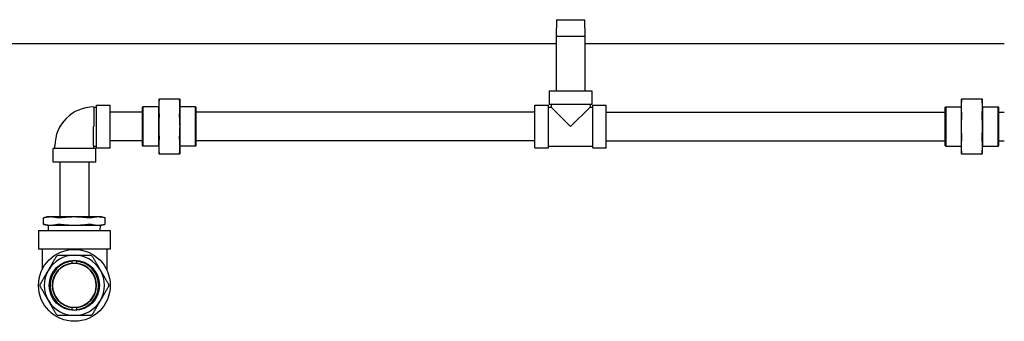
# Model space of a CAD drawing. Header units: inches. Extents: x 24 to 1128, y -69 to 748.
# Tile 532 of 656: x 939 to 984, y 224 to 238. Entities that reach past the tile are written whole.
import ezdxf

# ---------------------------------------------------------------- set-up
doc = ezdxf.new("R2010")
doc.units = ezdxf.units.IN
doc.header["$LTSCALE"] = 32
doc.header["$MEASUREMENT"] = 0
doc.layers.add('Visible (ANSI)', color=7, linetype='Continuous', lineweight=30)

msp = doc.modelspace()

# ---------------------------------------------------------------- linework, layer by layer
at = {"layer": 'Visible (ANSI)'}
for p, q in [((963.11045, 237.56632), (963.09081, 236.81632)), ((963.11045, 237.56632), (964.38617, 237.56632)), ((964.38617, 237.56632), (964.40581, 236.81632)), ((963.09081, 236.81632), (964.40581, 236.81632)), ((963.09081, 236.81632), (963.09081, 234.31632)), ((964.40581, 236.81632), (964.40581, 234.31632)), ((935.53453, 236.48367), (963.09081, 236.48367)), ((964.40581, 236.48367), (983.57953, 236.48367)), ((962.77331, 234.31632), (964.72331, 234.31632)), ((962.77331, 234.31632), (962.77331, 233.69632)), ((964.72331, 234.31632), (964.72331, 233.69632)), ((942.07081, 231.71132), (942.07081, 233.66132)), ((942.07081, 233.66132), (942.69081, 233.66132)), ((942.69081, 231.71132), (942.69081, 233.66132)), ((944.91519, 233.93632), (944.91519, 233.57021)), ((945.87156, 233.93632), (944.93382, 233.93632)), ((945.89019, 233.57021), (945.89019, 233.93632)), ((962.11831, 231.71132), (962.11831, 233.66132)), ((962.11831, 233.66132), (962.73831, 233.66132)), ((962.73831, 231.71132), (962.73831, 233.66132)), ((964.72331, 233.69632), (962.77331, 233.69632)), ((962.85831, 233.69632), (962.85831, 233.57632)), ((964.63831, 233.69632), (964.63831, 233.57632)), ((964.75831, 231.71132), (964.75831, 233.66132)), ((964.75831, 233.66132), (965.37831, 233.66132)), ((965.37831, 231.71132), (965.37831, 233.66132)), ((981.60643, 233.93632), (981.60643, 233.57021)), ((982.5628, 233.93632), (981.62506, 233.93632)), ((982.58143, 233.57021), (982.58143, 233.93632)), ((941.94426, 233.58132), (941.94504, 232.68882)), ((941.94427, 233.57632), (942.07081, 233.57632)), ((944.17519, 233.34382), (942.69081, 233.34382)), ((944.17519, 233.5707), (944.19082, 233.58632)), ((944.17519, 231.80195), (944.17519, 233.5707)), ((944.19082, 233.58632), (944.19082, 231.78632)), ((944.90019, 233.58632), (944.19082, 233.58632)), ((944.90019, 233.58632), (944.91519, 233.60132)), ((944.90019, 233.58632), (944.90019, 231.78632)), ((944.91519, 233.57021), (944.91519, 232.68632)), ((946.59807, 233.58632), (945.89019, 233.58632)), ((945.89019, 232.68632), (945.89019, 233.57021)), ((946.59807, 231.78632), (946.59807, 233.58632)), ((946.61369, 233.5707), (946.59807, 233.58632)), ((946.61369, 233.5707), (946.61369, 231.80195)), ((962.11831, 233.34382), (946.61369, 233.34382)), ((962.73831, 233.57632), (962.85831, 233.57632)), ((962.85831, 233.57632), (963.74831, 232.68632)), ((963.74831, 232.68632), (964.63831, 233.57632)), ((964.63831, 233.57632), (964.75831, 233.57632)), ((965.37831, 233.34382), (980.88293, 233.34382)), ((980.88293, 233.5707), (980.89856, 233.58632)), ((980.88293, 231.80195), (980.88293, 233.5707)), ((980.89856, 233.58632), (980.89856, 231.78632)), ((980.89856, 233.58632), (981.60643, 233.58632)), ((981.60643, 233.57021), (981.60643, 232.68632)), ((982.59643, 233.58632), (982.58143, 233.60132)), ((982.58143, 232.68632), (982.58143, 233.57021)), ((982.59643, 231.78632), (982.59643, 233.58632)), ((982.59643, 233.58632), (983.30581, 233.58632)), ((983.30581, 231.78632), (983.30581, 233.58632)), ((983.32143, 233.5707), (983.30581, 233.58632)), ((983.32143, 233.5707), (983.32143, 231.80195)), ((983.32143, 233.34382), (983.57953, 233.34382)), ((941.94081, 231.80632), (941.94081, 232.68882)), ((944.91519, 232.68632), (944.91519, 231.80244)), ((945.89019, 231.80244), (945.89019, 232.68632)), ((981.60643, 232.68632), (981.60643, 231.80244)), ((982.58143, 231.80244), (982.58143, 232.68632)), ((944.17519, 232.02882), (942.69081, 232.02882)), ((962.11831, 232.02882), (946.61369, 232.02882)), ((965.37831, 232.02882), (980.88293, 232.02882)), ((983.32143, 232.02882), (983.57953, 232.02882)), ((942.03581, 231.67632), (940.08581, 231.67632)), ((940.08581, 231.05632), (940.08581, 231.67632)), ((940.17081, 231.67632), (940.17081, 231.80632)), ((941.95081, 231.79632), (941.94081, 231.80632)), ((941.95081, 231.79632), (942.07081, 231.79632)), ((941.95081, 231.67632), (941.95081, 231.79632)), ((942.03581, 231.05632), (942.03581, 231.67632)), ((942.07081, 231.71132), (942.69081, 231.71132)), ((944.17519, 231.80195), (944.19082, 231.78632)), ((944.90019, 231.78632), (944.19082, 231.78632)), ((944.90019, 231.78632), (944.91519, 231.77132)), ((944.91519, 231.80244), (944.91519, 231.43632)), ((944.93382, 231.43632), (945.87156, 231.43632)), ((945.89019, 231.43632), (945.89019, 231.80244)), ((946.59807, 231.78632), (945.89019, 231.78632)), ((946.61369, 231.80195), (946.59807, 231.78632)), ((962.11831, 231.71132), (962.73831, 231.71132)), ((962.73831, 231.79632), (964.75831, 231.79632)), ((964.75831, 231.71132), (965.37831, 231.71132)), ((980.88293, 231.80195), (980.89856, 231.78632)), ((980.89856, 231.78632), (981.60643, 231.78632)), ((981.60643, 231.80244), (981.60643, 231.43632)), ((981.62506, 231.43632), (982.5628, 231.43632)), ((982.58143, 231.43632), (982.58143, 231.80244)), ((982.59643, 231.78632), (982.58143, 231.77132)), ((982.59643, 231.78632), (983.30581, 231.78632)), ((983.32143, 231.80195), (983.30581, 231.78632)), ((942.03581, 231.05632), (940.08581, 231.05632)), ((940.40331, 231.05632), (940.40331, 228.55632)), ((941.71831, 231.05632), (941.71831, 228.55632)), ((939.81081, 228.55632), (939.64644, 228.51228)), ((939.64644, 228.22537), (939.64644, 228.51228)), ((939.97828, 228.55632), (939.81081, 228.55632)), ((941.06081, 228.55632), (939.97828, 228.55632)), ((942.14334, 228.55632), (941.06081, 228.55632)), ((942.31081, 228.55632), (942.14334, 228.55632)), ((942.31081, 228.55632), (942.47518, 228.51228)), ((942.47518, 228.22537), (942.47518, 228.51228)), ((939.42081, 227.93132), (942.70081, 227.93132)), ((939.42081, 227.93132), (939.42081, 227.09132)), ((939.81081, 228.18132), (939.64644, 228.22537)), ((939.81081, 228.18132), (939.97828, 228.18132)), ((939.88423, 227.93132), (939.87331, 228.18132)), ((939.97828, 228.18132), (941.06081, 228.18132)), ((941.06081, 228.18132), (942.14334, 228.18132)), ((942.14334, 228.18132), (942.31081, 228.18132)), ((942.2374, 227.93132), (942.24831, 228.18132)), ((942.31081, 228.18132), (942.47518, 228.22537)), ((942.70081, 227.93132), (942.70081, 227.09132)), ((942.70081, 227.09132), (939.42081, 227.09132)), ((939.58081, 227.09132), (939.58081, 226.13786)), ((942.54081, 227.09132), (942.54081, 226.13786)), ((940.96706, 226.44261), (940.96706, 226.53673)), ((941.15456, 226.53673), (941.15456, 226.44261)), ((940.96706, 224.32592), (940.96706, 224.42003)), ((941.15456, 224.42003), (941.15456, 224.32592))]:
    msp.add_line(p, q, dxfattribs=at)
for radius in [1.64, 1.14583]:
    msp.add_circle((941.06081, 225.43132), radius, dxfattribs=at)
for centre, radius, start, end in [((941.94581, 231.80632), 1.775, 90.05, 180), ((941.06081, 225.43132), 1.375, 90, 150), ((941.06081, 225.43132), 1.125, 94.780192, 265.219808), ((941.06081, 225.43132), 1.10937, 94.847678, 265.152322), ((941.06081, 225.43132), 1.125, 85.219808, 94.780192), ((941.06081, 225.43132), 1.375, 30, 90), ((941.06081, 225.43132), 1.125, 274.780192, 85.219808), ((941.06081, 225.43132), 1.10937, 274.847678, 85.152322), ((941.06081, 225.43132), 1.375, 150, 210), ((941.06081, 225.43132), 1.01562, 95.296381, 264.703619), ((941.06081, 225.43132), 1, 95.379379, 264.620621), ((941.06081, 225.43132), 1, 84.620621, 95.379379), ((941.06081, 225.43132), 1.01562, 275.296381, 84.703619), ((941.06081, 225.43132), 1, 275.379379, 84.620621), ((941.06081, 225.43132), 1.375, 330, 30), ((941.06081, 225.43132), 1.375, 210, 270), ((941.06081, 225.43132), 1.375, 270, 330), ((941.06081, 225.43132), 1, 264.620621, 275.379379), ((941.06081, 225.43132), 1.125, 265.219808, 274.780192)]:
    msp.add_arc(centre, radius, start, end, dxfattribs=at)
for points, weights in [([(944.91519, 233.93632), (944.91519, 233.93632), (944.93382, 233.93632)], [1, 1.05512060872, 1.07707509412]), ([(944.93382, 233.89971), (944.91519, 233.7296), (944.91519, 233.57021)], [1.07707509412, 1.05512060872, 1]), ([(945.87156, 233.93632), (945.89019, 233.93632), (945.89019, 233.93632)], [1.07707509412, 1.05512060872, 1]), ([(945.89019, 233.57021), (945.89019, 233.7296), (945.87156, 233.89971)], [1, 1.05512060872, 1.07707509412]), ([(981.60643, 233.93632), (981.60643, 233.93632), (981.62506, 233.93632)], [1, 1.05512060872, 1.07707509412]), ([(981.62506, 233.89971), (981.60643, 233.7296), (981.60643, 233.57021)], [1.07707509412, 1.05512060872, 1]), ([(982.5628, 233.93632), (982.58143, 233.93632), (982.58143, 233.93632)], [1.07707509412, 1.05512060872, 1]), ([(982.58143, 233.57021), (982.58143, 233.7296), (982.5628, 233.89971)], [1, 1.05512060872, 1.07707509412]), ([(944.91519, 233.57021), (944.91519, 233.41081), (944.93382, 233.2407)], [1, 1.05512060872, 1.07707509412]), ([(945.87156, 233.2407), (945.89019, 233.41081), (945.89019, 233.57021)], [1.07707509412, 1.05512060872, 1]), ([(981.60643, 233.57021), (981.60643, 233.41081), (981.62506, 233.2407)], [1, 1.05512060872, 1.07707509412]), ([(982.5628, 233.2407), (982.58143, 233.41081), (982.58143, 233.57021)], [1.07707509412, 1.05512060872, 1]), ([(944.93382, 233.15231), (944.91519, 232.91174), (944.91519, 232.68632)], [1.07707509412, 1.05512060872, 1]), ([(945.89019, 232.68632), (945.89019, 232.91174), (945.87156, 233.15231)], [1, 1.05512060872, 1.07707509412]), ([(981.62506, 233.15231), (981.60643, 232.91174), (981.60643, 232.68632)], [1.07707509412, 1.05512060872, 1]), ([(982.58143, 232.68632), (982.58143, 232.91174), (982.5628, 233.15231)], [1, 1.05512060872, 1.07707509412]), ([(944.91519, 232.68632), (944.91519, 232.4609), (944.93382, 232.22033)], [1, 1.05512060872, 1.07707509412]), ([(945.87156, 232.22033), (945.89019, 232.4609), (945.89019, 232.68632)], [1.07707509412, 1.05512060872, 1]), ([(981.60643, 232.68632), (981.60643, 232.4609), (981.62506, 232.22033)], [1, 1.05512060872, 1.07707509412]), ([(982.5628, 232.22033), (982.58143, 232.4609), (982.58143, 232.68632)], [1.07707509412, 1.05512060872, 1]), ([(944.93382, 232.13194), (944.91519, 231.96183), (944.91519, 231.80244)], [1.07707509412, 1.05512060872, 1]), ([(945.89019, 231.80244), (945.89019, 231.96183), (945.87156, 232.13194)], [1, 1.05512060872, 1.07707509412]), ([(981.62506, 232.13194), (981.60643, 231.96183), (981.60643, 231.80244)], [1.07707509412, 1.05512060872, 1]), ([(982.58143, 231.80244), (982.58143, 231.96183), (982.5628, 232.13194)], [1, 1.05512060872, 1.07707509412]), ([(944.93382, 231.43632), (944.91519, 231.43632), (944.91519, 231.43632)], [1.07707509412, 1.05512060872, 1]), ([(944.91519, 231.80244), (944.91519, 231.64304), (944.93382, 231.47293)], [1, 1.05512060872, 1.07707509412]), ([(945.87156, 231.47293), (945.89019, 231.64304), (945.89019, 231.80244)], [1.07707509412, 1.05512060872, 1]), ([(945.89019, 231.43632), (945.89019, 231.43632), (945.87156, 231.43632)], [1, 1.05512060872, 1.07707509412]), ([(981.62506, 231.43632), (981.60643, 231.43632), (981.60643, 231.43632)], [1.07707509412, 1.05512060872, 1]), ([(981.60643, 231.80244), (981.60643, 231.64304), (981.62506, 231.47293)], [1, 1.05512060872, 1.07707509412]), ([(982.5628, 231.47293), (982.58143, 231.64304), (982.58143, 231.80244)], [1.07707509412, 1.05512060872, 1]), ([(982.58143, 231.43632), (982.58143, 231.43632), (982.5628, 231.43632)], [1, 1.05512060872, 1.07707509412]), ([(939.97828, 228.55632), (939.83319, 228.55632), (939.67156, 228.51816)], [1, 1.0796639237, 1.10285189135]), ([(940.285, 228.51816), (940.12337, 228.55632), (939.97828, 228.55632)], [1.10285189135, 1.0796639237, 1]), ([(941.06081, 228.55632), (940.77063, 228.55632), (940.44738, 228.51816)], [1, 1.0796639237, 1.10285189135]), ([(941.67425, 228.51816), (941.351, 228.55632), (941.06081, 228.55632)], [1.10285189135, 1.0796639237, 1]), ([(942.14334, 228.55632), (941.99825, 228.55632), (941.83663, 228.51816)], [1, 1.0796639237, 1.10285189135]), ([(942.45006, 228.51816), (942.28844, 228.55632), (942.14334, 228.55632)], [1.10285189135, 1.0796639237, 1]), ([(939.67156, 228.21948), (939.83319, 228.18132), (939.97828, 228.18132)], [1.10285189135, 1.0796639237, 1]), ([(939.97828, 228.18132), (940.12337, 228.18132), (940.285, 228.21948)], [1, 1.0796639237, 1.10285189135]), ([(940.44738, 228.21948), (940.77063, 228.18132), (941.06081, 228.18132)], [1.10285189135, 1.0796639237, 1]), ([(941.06081, 228.18132), (941.351, 228.18132), (941.67425, 228.21948)], [1, 1.0796639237, 1.10285189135]), ([(941.83663, 228.21948), (941.99825, 228.18132), (942.14334, 228.18132)], [1.10285189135, 1.0796639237, 1]), ([(942.14334, 228.18132), (942.28844, 228.18132), (942.45006, 228.21948)], [1, 1.0796639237, 1.10285189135]), ([(939.87003, 226.11882), (940.03949, 226.41234), (940.23087, 226.74382)], [1, 1.05302826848, 1.0414979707]), ([(940.33912, 226.80632), (940.72189, 226.80632), (941.06081, 226.80632)], [1.0414979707, 1.05302826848, 1]), ([(940.96706, 226.53673), (940.96706, 226.54451), (940.96706, 226.55241)], [1, 1.00004890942, 1.00004856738]), ([(941.06081, 226.80632), (941.39973, 226.80632), (941.7825, 226.80632)], [1, 1.05302826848, 1.0414979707]), ([(941.15456, 226.55241), (941.15456, 226.54451), (941.15456, 226.53673)], [1.00004856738, 1.00004890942, 1]), ([(941.89075, 226.74382), (942.08214, 226.41234), (942.2516, 226.11882)], [1.0414979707, 1.05302826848, 1]), ([(939.50918, 225.49382), (939.70057, 225.82531), (939.87003, 226.11882)], [1.0414979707, 1.05302826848, 1]), ([(940.96706, 226.42692), (940.96706, 226.4347), (940.96706, 226.44261)], [1.00006158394, 1.00006110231, 1]), ([(941.15456, 226.44261), (941.15456, 226.4347), (941.15456, 226.42692)], [1, 1.00006110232, 1.00006158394]), ([(942.2516, 226.11882), (942.42106, 225.82531), (942.61244, 225.49382)], [1, 1.05302826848, 1.0414979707]), ([(939.87003, 224.74382), (939.70057, 225.03734), (939.50918, 225.36882)], [1, 1.05302826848, 1.0414979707]), ([(942.61244, 225.36882), (942.42106, 225.03734), (942.2516, 224.74382)], [1.0414979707, 1.05302826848, 1]), ([(940.23087, 224.11882), (940.03949, 224.45031), (939.87003, 224.74382)], [1.0414979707, 1.05302826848, 1]), ([(942.2516, 224.74382), (942.08214, 224.45031), (941.89075, 224.11882)], [1, 1.05302826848, 1.0414979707]), ([(940.96706, 224.42003), (940.96706, 224.42794), (940.96706, 224.43573)], [1, 1.00006110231, 1.00006158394]), ([(940.96706, 224.31024), (940.96706, 224.31813), (940.96706, 224.32592)], [1.00004856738, 1.00004890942, 1]), ([(941.15456, 224.43573), (941.15456, 224.42794), (941.15456, 224.42003)], [1.00006158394, 1.00006110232, 1]), ([(941.15456, 224.32592), (941.15456, 224.31813), (941.15456, 224.31024)], [1, 1.00004890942, 1.00004856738]), ([(941.06081, 224.05632), (940.72189, 224.05632), (940.33912, 224.05632)], [1, 1.05302826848, 1.0414979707]), ([(941.7825, 224.05632), (941.39973, 224.05632), (941.06081, 224.05632)], [1.0414979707, 1.05302826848, 1])]:
    msp.add_rational_spline(points, weights, degree=2, dxfattribs=at)
for points, knots in [([(944.93382, 233.93632), (944.93511, 233.93632), (944.93574, 233.93285), (944.93574, 233.92076), (944.93511, 233.91146), (944.93382, 233.89971)], [1.299728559, 1.299728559, 1.299728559, 1.299728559, 1.420078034, 1.420078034, 1.540427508, 1.540427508, 1.540427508, 1.540427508]), ([(945.87156, 233.89971), (945.87028, 233.91146), (945.86964, 233.92076), (945.86964, 233.93285), (945.87028, 233.93632), (945.87156, 233.93632)], [0.397039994, 0.397039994, 0.397039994, 0.397039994, 0.517389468, 0.517389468, 0.637738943, 0.637738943, 0.637738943, 0.637738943]), ([(981.62506, 233.93632), (981.62635, 233.93632), (981.62698, 233.93285), (981.62698, 233.92076), (981.62635, 233.91146), (981.62506, 233.89971)], [0.397039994, 0.397039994, 0.397039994, 0.397039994, 0.517389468, 0.517389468, 0.637738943, 0.637738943, 0.637738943, 0.637738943]), ([(982.5628, 233.89971), (982.56152, 233.91146), (982.56088, 233.92076), (982.56088, 233.93285), (982.56152, 233.93632), (982.5628, 233.93632)], [1.299728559, 1.299728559, 1.299728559, 1.299728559, 1.420078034, 1.420078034, 1.540427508, 1.540427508, 1.540427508, 1.540427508]), ([(944.93382, 233.2407), (944.93511, 233.22895), (944.93574, 233.21474), (944.93574, 233.18556), (944.93511, 233.16893), (944.93382, 233.15231)], [0.397039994, 0.397039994, 0.397039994, 0.397039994, 0.517389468, 0.517389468, 0.637738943, 0.637738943, 0.637738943, 0.637738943]), ([(945.87156, 233.15231), (945.87028, 233.16893), (945.86964, 233.18556), (945.86964, 233.21474), (945.87028, 233.22895), (945.87156, 233.2407)], [1.299728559, 1.299728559, 1.299728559, 1.299728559, 1.420078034, 1.420078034, 1.540427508, 1.540427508, 1.540427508, 1.540427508]), ([(981.62506, 233.2407), (981.62635, 233.22895), (981.62698, 233.21474), (981.62698, 233.18556), (981.62635, 233.16893), (981.62506, 233.15231)], [0.397039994, 0.397039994, 0.397039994, 0.397039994, 0.517389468, 0.517389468, 0.637738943, 0.637738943, 0.637738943, 0.637738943]), ([(982.5628, 233.15231), (982.56152, 233.16893), (982.56088, 233.18556), (982.56088, 233.21474), (982.56152, 233.22895), (982.5628, 233.2407)], [1.299728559, 1.299728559, 1.299728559, 1.299728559, 1.420078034, 1.420078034, 1.540427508, 1.540427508, 1.540427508, 1.540427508]), ([(944.93382, 232.22033), (944.93511, 232.20371), (944.93574, 232.18709), (944.93574, 232.15791), (944.93511, 232.1437), (944.93382, 232.13194)], [1.299728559, 1.299728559, 1.299728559, 1.299728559, 1.420078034, 1.420078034, 1.540427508, 1.540427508, 1.540427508, 1.540427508]), ([(945.87156, 232.13194), (945.87028, 232.1437), (945.86964, 232.15791), (945.86964, 232.18709), (945.87028, 232.20371), (945.87156, 232.22033)], [0.397039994, 0.397039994, 0.397039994, 0.397039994, 0.517389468, 0.517389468, 0.637738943, 0.637738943, 0.637738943, 0.637738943]), ([(981.62506, 232.22033), (981.62635, 232.20371), (981.62698, 232.18709), (981.62698, 232.15791), (981.62635, 232.1437), (981.62506, 232.13194)], [0.397039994, 0.397039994, 0.397039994, 0.397039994, 0.517389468, 0.517389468, 0.637738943, 0.637738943, 0.637738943, 0.637738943]), ([(982.5628, 232.13194), (982.56152, 232.1437), (982.56088, 232.15791), (982.56088, 232.18709), (982.56152, 232.20371), (982.5628, 232.22033)], [1.299728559, 1.299728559, 1.299728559, 1.299728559, 1.420078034, 1.420078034, 1.540427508, 1.540427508, 1.540427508, 1.540427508]), ([(944.93382, 231.47293), (944.93511, 231.46118), (944.93574, 231.45188), (944.93574, 231.43979), (944.93511, 231.43632), (944.93382, 231.43632)], [1.299728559, 1.299728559, 1.299728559, 1.299728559, 1.420078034, 1.420078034, 1.540427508, 1.540427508, 1.540427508, 1.540427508]), ([(945.87156, 231.43632), (945.87028, 231.43632), (945.86964, 231.43979), (945.86964, 231.45188), (945.87028, 231.46118), (945.87156, 231.47293)], [0.397039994, 0.397039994, 0.397039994, 0.397039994, 0.517389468, 0.517389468, 0.637738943, 0.637738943, 0.637738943, 0.637738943]), ([(981.62506, 231.47293), (981.62635, 231.46118), (981.62698, 231.45188), (981.62698, 231.43979), (981.62635, 231.43632), (981.62506, 231.43632)], [0.397039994, 0.397039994, 0.397039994, 0.397039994, 0.517389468, 0.517389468, 0.637738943, 0.637738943, 0.637738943, 0.637738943]), ([(982.5628, 231.43632), (982.56152, 231.43632), (982.56088, 231.43979), (982.56088, 231.45188), (982.56152, 231.46118), (982.5628, 231.47293)], [1.299728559, 1.299728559, 1.299728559, 1.299728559, 1.420078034, 1.420078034, 1.540427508, 1.540427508, 1.540427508, 1.540427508]), ([(939.67156, 228.51816), (939.66873, 228.5175), (939.66611, 228.51688), (939.65224, 228.51362), (939.64644, 228.51228), (939.64644, 228.51228)], [1.877642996, 1.877642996, 1.877642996, 1.877642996, 1.919001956, 1.919001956, 2.118233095, 2.118233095, 2.118233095, 2.118233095]), ([(940.44738, 228.51816), (940.44171, 228.5175), (940.43603, 228.51688), (940.40308, 228.51362), (940.37627, 228.51228), (940.33099, 228.51228), (940.30997, 228.51362), (940.2909, 228.51688), (940.28783, 228.5175), (940.285, 228.51816)], [1.877642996, 1.877642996, 1.877642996, 1.877642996, 1.919001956, 1.919001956, 2.118233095, 2.118233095, 2.317464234, 2.317464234, 2.358823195, 2.358823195, 2.358823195, 2.358823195]), ([(941.83663, 228.51816), (941.83379, 228.5175), (941.83073, 228.51688), (941.81166, 228.51362), (941.79064, 228.51228), (941.74535, 228.51228), (941.71854, 228.51362), (941.6856, 228.51688), (941.67992, 228.5175), (941.67425, 228.51816)], [1.877642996, 1.877642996, 1.877642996, 1.877642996, 1.919001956, 1.919001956, 2.118233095, 2.118233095, 2.317464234, 2.317464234, 2.358823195, 2.358823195, 2.358823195, 2.358823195]), ([(942.47518, 228.51228), (942.47518, 228.51228), (942.46939, 228.51362), (942.45551, 228.51688), (942.4529, 228.5175), (942.45006, 228.51816)], [2.118233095, 2.118233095, 2.118233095, 2.118233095, 2.317464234, 2.317464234, 2.358823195, 2.358823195, 2.358823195, 2.358823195]), ([(939.64644, 228.22537), (939.64644, 228.22537), (939.65224, 228.22403), (939.66611, 228.22077), (939.66873, 228.22015), (939.67156, 228.21948)], [0.804958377, 0.804958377, 0.804958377, 0.804958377, 1.004189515, 1.004189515, 1.045548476, 1.045548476, 1.045548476, 1.045548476]), ([(940.285, 228.21948), (940.28783, 228.22015), (940.2909, 228.22077), (940.30997, 228.22403), (940.33099, 228.22537), (940.37627, 228.22537), (940.40308, 228.22403), (940.43603, 228.22077), (940.44171, 228.22015), (940.44738, 228.21948)], [0.564368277, 0.564368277, 0.564368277, 0.564368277, 0.605727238, 0.605727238, 0.804958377, 0.804958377, 1.004189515, 1.004189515, 1.045548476, 1.045548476, 1.045548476, 1.045548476]), ([(941.67425, 228.21948), (941.67992, 228.22015), (941.6856, 228.22077), (941.71854, 228.22403), (941.74535, 228.22537), (941.79064, 228.22537), (941.81166, 228.22403), (941.83073, 228.22077), (941.83379, 228.22015), (941.83663, 228.21948)], [0.564368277, 0.564368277, 0.564368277, 0.564368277, 0.605727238, 0.605727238, 0.804958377, 0.804958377, 1.004189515, 1.004189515, 1.045548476, 1.045548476, 1.045548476, 1.045548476]), ([(942.45006, 228.21948), (942.4529, 228.22015), (942.45551, 228.22077), (942.46939, 228.22403), (942.47518, 228.22537), (942.47518, 228.22537)], [0.564368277, 0.564368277, 0.564368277, 0.564368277, 0.605727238, 0.605727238, 0.804958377, 0.804958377, 0.804958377, 0.804958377]), ([(940.23087, 226.74382), (940.23311, 226.74769), (940.23556, 226.75146), (940.24858, 226.76927), (940.26214, 226.78121), (940.29111, 226.79794), (940.30823, 226.80371), (940.33017, 226.80608), (940.33466, 226.80632), (940.33912, 226.80632)], [-0.674907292, -0.674907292, -0.674907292, -0.674907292, -0.642348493, -0.642348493, -0.514911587, -0.514911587, -0.387474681, -0.387474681, -0.354915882, -0.354915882, -0.354915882, -0.354915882]), ([(941.7825, 226.80632), (941.78697, 226.80632), (941.79146, 226.80608), (941.81339, 226.80371), (941.83052, 226.79794), (941.85948, 226.78121), (941.87305, 226.76927), (941.88607, 226.75146), (941.88852, 226.74769), (941.89075, 226.74382)], [-0.674907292, -0.674907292, -0.674907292, -0.674907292, -0.642348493, -0.642348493, -0.514911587, -0.514911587, -0.387474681, -0.387474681, -0.354915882, -0.354915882, -0.354915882, -0.354915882]), ([(939.50918, 225.36882), (939.50695, 225.37269), (939.50491, 225.3767), (939.496, 225.39688), (939.49244, 225.4146), (939.49244, 225.44805), (939.496, 225.46576), (939.50491, 225.48595), (939.50695, 225.48995), (939.50918, 225.49382)], [-0.674907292, -0.674907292, -0.674907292, -0.674907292, -0.642348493, -0.642348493, -0.514911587, -0.514911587, -0.387474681, -0.387474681, -0.354915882, -0.354915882, -0.354915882, -0.354915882]), ([(942.61244, 225.49382), (942.61468, 225.48995), (942.61671, 225.48595), (942.62563, 225.46576), (942.62919, 225.44805), (942.62919, 225.4146), (942.62563, 225.39688), (942.61671, 225.3767), (942.61468, 225.37269), (942.61244, 225.36882)], [-0.674907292, -0.674907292, -0.674907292, -0.674907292, -0.642348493, -0.642348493, -0.514911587, -0.514911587, -0.387474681, -0.387474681, -0.354915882, -0.354915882, -0.354915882, -0.354915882]), ([(940.33912, 224.05632), (940.33466, 224.05632), (940.33017, 224.05656), (940.30823, 224.05893), (940.29111, 224.06471), (940.26214, 224.08143), (940.24858, 224.09337), (940.23556, 224.11119), (940.23311, 224.11495), (940.23087, 224.11882)], [-0.674907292, -0.674907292, -0.674907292, -0.674907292, -0.642348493, -0.642348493, -0.514911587, -0.514911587, -0.387474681, -0.387474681, -0.354915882, -0.354915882, -0.354915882, -0.354915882]), ([(941.89075, 224.11882), (941.88852, 224.11495), (941.88607, 224.11119), (941.87305, 224.09337), (941.85948, 224.08143), (941.83052, 224.06471), (941.81339, 224.05893), (941.79146, 224.05656), (941.78697, 224.05632), (941.7825, 224.05632)], [-0.674907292, -0.674907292, -0.674907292, -0.674907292, -0.642348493, -0.642348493, -0.514911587, -0.514911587, -0.387474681, -0.387474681, -0.354915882, -0.354915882, -0.354915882, -0.354915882])]:
    msp.add_open_spline(points, degree=3, knots=knots, dxfattribs=at)

doc.saveas('drawing.dxf')
